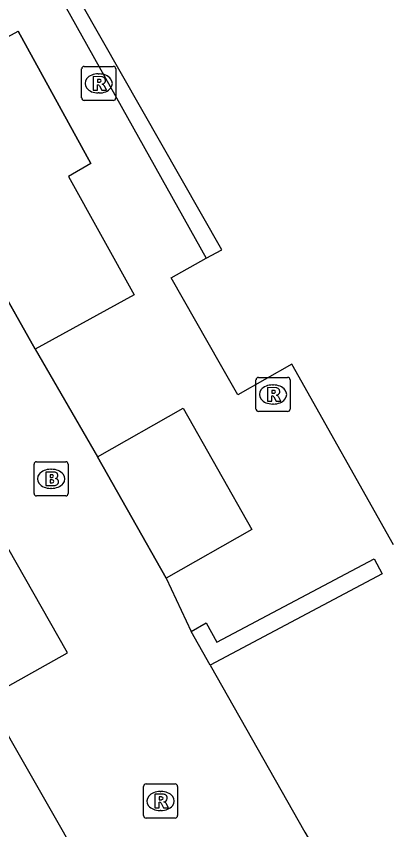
# Model space of a CAD drawing. Extents: x 161087 to 161922, y 382574 to 383873.
# Drawn here: x 161574.59 to 161585.48, y 383302.25 to 383326.1 of the extents above; entities that cross this region are included whole.
import ezdxf

# ---------------------------------------------------------------- set-up
doc = ezdxf.new("R2010")
doc.units = 0
for name, color, linetype in [('IMGEO_Brandkraan', 7, 'Continuous'), ('IMGEO_Groenvoorziening', 7, 'Continuous'), ('IMGEO_Muur', 7, 'Continuous'), ('IMGEO_Pand', 7, 'Continuous'), ('IMGEO_Pand_overbouw', 7, 'Continuous'), ('IMGEO_Rijbaan_lokaal_open', 7, 'Continuous'), ('IMGEO_Rioolput', 7, 'Continuous'), ('IMGEO_Voetpad_open', 7, 'Continuous')]:
    doc.layers.add(name, color=color, linetype=linetype)

msp = doc.modelspace()

# ---------------------------------------------------------------- linework, layer by layer
at = {"layer": 'IMGEO_Brandkraan'}
for p, q in [((161575.109, 383312.112), (161575.109, 383312.964)), ((161575.184, 383313.038), (161576.036, 383313.038)), ((161576.11, 383312.964), (161576.11, 383312.112)), ((161575.597, 383312.818), (161575.622, 383312.818)), ((161575.62, 383312.258), (161575.595, 383312.258)), ((161576.036, 383312.038), (161575.184, 383312.038))]:
    msp.add_line(p, q, dxfattribs=at)
for points in [[(161575.109, 383312.112), (161575.109, 383312.964)], [(161575.184, 383313.038), (161576.036, 383313.038)], [(161576.11, 383312.964), (161576.11, 383312.112)], [(161575.457, 383312.738), (161575.457, 383312.338), (161575.67, 383312.338)], [(161575.688, 383312.738), (161575.457, 383312.738)], [(161575.636, 383312.657), (161575.582, 383312.657), (161575.582, 383312.581)], [(161575.582, 383312.581), (161575.635, 383312.581)], [(161575.644, 383312.505), (161575.582, 383312.505), (161575.582, 383312.424)], [(161575.582, 383312.424), (161575.644, 383312.424)], [(161576.036, 383312.038), (161575.184, 383312.038)]]:
    msp.add_lwpolyline(points, dxfattribs=at)
for centre, radius, start, end in [((161575.186, 383312.962), 0.0765, 91.552, 178.448), ((161575.186, 383312.962), 0.0765, 91.552, 178.448), ((161576.034, 383312.962), 0.0765, 1.552, 88.448), ((161576.034, 383312.962), 0.0765, 1.552, 88.448), ((161575.692, 383312.593), 0.145, 59.4692, 91.5367), ((161575.717, 383312.64), 0.0922, 285.5137, 58.1501), ((161575.637, 383312.619), 0.0379, 267.8285, 90.9355), ((161575.645, 383312.464), 0.0404, 269.8759, 90.5077), ((161575.722, 383312.448), 0.105, 301.3115, 78.989), ((161575.676, 383312.589), 0.251, 268.6676, 293.5347), ((161575.186, 383312.114), 0.0765, 181.552, 268.448), ((161575.186, 383312.114), 0.0765, 181.552, 268.448), ((161576.034, 383312.114), 0.0765, 271.552, 358.448), ((161576.034, 383312.114), 0.0765, 271.552, 358.448)]:
    msp.add_arc(centre, radius, start, end, dxfattribs=at)
for centre, major_axis, ratio, start_param, end_param in [((161575.596, 383312.538), (-0.387, 0.002), 0.722429, 4.712389, 7.853982), ((161575.621, 383312.538), (-0.39, 0.002), 0.717154, 1.570796, 4.712389)]:
    msp.add_ellipse(centre, major_axis=major_axis, ratio=ratio, start_param=start_param, end_param=end_param, dxfattribs=at)
at = {"layer": 'IMGEO_Groenvoorziening'}
for points in [[(161565.481, 383333.879), (161568.917, 383335.844), (161570.094, 383333.726), (161569.403, 383333.333), (161570.192, 383331.959), (161570.9, 383332.334), (161573.06, 383328.457), (161572.358, 383328.075), (161573.923, 383325.28), (161574.642, 383325.671), (161576.778, 383321.786), (161576.121, 383321.401), (161578.041, 383317.937), (161575.144, 383316.339)], [(161576.965, 383313.183), (161579.482, 383314.608), (161581.496, 383311.049), (161578.98, 383309.624)]]:
    msp.add_lwpolyline(points, dxfattribs=at)
at = {"layer": 'IMGEO_Muur'}
for points in [[(161576.778, 383321.786), (161576.121, 383321.401), (161578.041, 383317.937), (161575.144, 383316.339), (161565.332, 383333.794), (161568.917, 383335.844), (161570.094, 383333.726), (161569.403, 383333.333), (161570.192, 383331.959), (161570.343, 383332.039), (161570.9, 383332.334), (161573.06, 383328.457), (161572.358, 383328.075), (161573.923, 383325.28), (161574.642, 383325.671)], [(161576.778, 383321.786), (161574.642, 383325.671)], [(161581.496, 383311.049), (161578.98, 383309.624), (161576.965, 383313.183), (161579.482, 383314.608), (161581.496, 383311.049)], [(161579.717, 383308.063), (161580.156, 383308.312), (161580.472, 383307.749), (161585.08, 383310.195), (161585.315, 383309.754), (161580.275, 383307.078)], [(161580.275, 383307.078), (161579.717, 383308.063)]]:
    msp.add_lwpolyline(points, dxfattribs=at)
at = {"layer": 'IMGEO_Pand'}
msp.add_lwpolyline([(161585.645, 383310.598), (161582.667, 383315.901), (161581.086, 383314.999), (161580.579, 383315.887), (161579.126, 383318.433), (161580.158, 383319.006), (161580.613, 383319.259), (161570.582, 383336.844), (161573.107, 383338.157), (161572.172, 383339.821), (161571.369, 383341.25), (161569.83, 383340.396), (161569.819, 383340.416)], dxfattribs=at)
at = {"layer": 'IMGEO_Pand_overbouw'}
msp.add_lwpolyline([(161571.369, 383341.25), (161569.83, 383340.396), (161569.819, 383340.416), (161567.532, 383344.497), (161566.249, 383343.823), (161568.56, 383339.731), (161580.158, 383319.006), (161580.613, 383319.259), (161570.582, 383336.844), (161573.107, 383338.157)], close=True, dxfattribs=at)
at = {"layer": 'IMGEO_Rijbaan_lokaal_open'}
msp.add_lwpolyline([(161579.987, 383295.136), (161573.605, 383306.298)], dxfattribs=at)
at = {"layer": 'IMGEO_Rioolput'}
for p, q in [((161576.58, 383324.634), (161577.432, 383324.634)), ((161576.505, 383323.708), (161576.505, 383324.56)), ((161576.993, 383324.414), (161577.018, 383324.414)), ((161577.506, 383324.56), (161577.506, 383323.708)), ((161577.016, 383323.854), (161576.991, 383323.854)), ((161577.432, 383323.634), (161576.58, 383323.634)), ((161581.617, 383314.586), (161581.617, 383315.438)), ((161581.692, 383315.512), (161582.544, 383315.512)), ((161582.618, 383315.438), (161582.618, 383314.586)), ((161582.105, 383315.292), (161582.13, 383315.292)), ((161582.128, 383314.732), (161582.103, 383314.732)), ((161582.544, 383314.512), (161581.692, 383314.512)), ((161578.318, 383302.663), (161578.318, 383303.515)), ((161578.393, 383303.589), (161579.245, 383303.589)), ((161579.319, 383303.515), (161579.319, 383302.663)), ((161578.806, 383303.369), (161578.831, 383303.369)), ((161578.829, 383302.809), (161578.804, 383302.809)), ((161579.245, 383302.589), (161578.393, 383302.589))]:
    msp.add_line(p, q, dxfattribs=at)
for points in [[(161576.58, 383324.634), (161577.432, 383324.634)], [(161576.505, 383323.708), (161576.505, 383324.56)], [(161577.506, 383324.56), (161577.506, 383323.708)], [(161577.094, 383324.332), (161576.842, 383324.334), (161576.842, 383323.934)], [(161577.02, 383324.253), (161576.966, 383324.253), (161576.966, 383324.172)], [(161576.966, 383324.172), (161577.018, 383324.172)], [(161576.842, 383323.934), (161576.966, 383323.934), (161576.966, 383324.096), (161576.977, 383324.096)], [(161577.024, 383324.067), (161577.095, 383323.934), (161577.235, 383323.934), (161577.17, 383324.06)], [(161577.432, 383323.634), (161576.58, 383323.634)], [(161581.617, 383314.586), (161581.617, 383315.438)], [(161581.692, 383315.512), (161582.544, 383315.512)], [(161582.618, 383315.438), (161582.618, 383314.586)], [(161582.206, 383315.21), (161581.954, 383315.212), (161581.954, 383314.812)], [(161582.132, 383315.131), (161582.078, 383315.131), (161582.078, 383315.05)], [(161581.954, 383314.812), (161582.078, 383314.812), (161582.078, 383314.974), (161582.089, 383314.974)], [(161582.078, 383315.05), (161582.13, 383315.05)], [(161582.136, 383314.945), (161582.207, 383314.812), (161582.347, 383314.812), (161582.282, 383314.938)], [(161582.544, 383314.512), (161581.692, 383314.512)], [(161578.318, 383302.663), (161578.318, 383303.515)], [(161578.393, 383303.589), (161579.245, 383303.589)], [(161579.319, 383303.515), (161579.319, 383302.663)], [(161578.907, 383303.287), (161578.655, 383303.289), (161578.655, 383302.889)], [(161578.833, 383303.208), (161578.779, 383303.208), (161578.779, 383303.127)], [(161578.655, 383302.889), (161578.779, 383302.889), (161578.779, 383303.051), (161578.79, 383303.051)], [(161578.779, 383303.127), (161578.831, 383303.127)], [(161578.837, 383303.022), (161578.908, 383302.889), (161579.048, 383302.889), (161578.983, 383303.015)], [(161579.245, 383302.589), (161578.393, 383302.589)]]:
    msp.add_lwpolyline(points, dxfattribs=at)
for centre, radius, start, end in [((161576.582, 383324.558), 0.0765, 91.552, 178.448), ((161576.582, 383324.558), 0.0765, 91.552, 178.448), ((161577.43, 383324.558), 0.0765, 1.552, 88.448), ((161577.43, 383324.558), 0.0765, 1.552, 88.448), ((161577.002, 383324.361), 0.19, 274.7715, 282.9687), ((161577.026, 383324.157), 0.0964, 77.0061, 93.1865), ((161577.04, 383324.214), 0.0378, 276.6634, 79.6772), ((161577.093, 383324.222), 0.109, 350.3612, 89.416), ((161577.091, 383324.222), 0.112, 277.5842, 350.9817), ((161576.976, 383324.043), 0.0533, 26.0293, 88.6989), ((161577.075, 383324.007), 0.108, 29.5134, 73.7905), ((161576.582, 383323.71), 0.0765, 181.552, 268.448), ((161576.582, 383323.71), 0.0765, 181.552, 268.448), ((161577.43, 383323.71), 0.0765, 271.552, 358.448), ((161577.43, 383323.71), 0.0765, 271.552, 358.448), ((161581.694, 383315.436), 0.0765, 91.552, 178.448), ((161581.694, 383315.436), 0.0765, 91.552, 178.448), ((161582.542, 383315.436), 0.0765, 1.552, 88.448), ((161582.542, 383315.436), 0.0765, 1.552, 88.448), ((161582.138, 383315.035), 0.0964, 77.0061, 93.1865), ((161582.152, 383315.092), 0.0378, 276.6634, 79.6772), ((161582.205, 383315.1), 0.109, 350.3612, 89.416), ((161582.203, 383315.1), 0.112, 277.5842, 350.9817), ((161582.088, 383314.921), 0.0533, 26.0293, 88.6989), ((161582.114, 383315.239), 0.19, 274.7715, 282.9687), ((161582.187, 383314.885), 0.108, 29.5134, 73.7905), ((161581.694, 383314.588), 0.0765, 181.552, 268.448), ((161581.694, 383314.588), 0.0765, 181.552, 268.448), ((161582.542, 383314.588), 0.0765, 271.552, 358.448), ((161582.542, 383314.588), 0.0765, 271.552, 358.448), ((161578.395, 383303.513), 0.0765, 91.552, 178.448), ((161578.395, 383303.513), 0.0765, 91.552, 178.448), ((161579.243, 383303.513), 0.0765, 1.552, 88.448), ((161579.243, 383303.513), 0.0765, 1.552, 88.448), ((161578.839, 383303.112), 0.0964, 77.0061, 93.1865), ((161578.853, 383303.169), 0.0378, 276.6634, 79.6772), ((161578.906, 383303.177), 0.109, 350.3612, 89.416), ((161578.904, 383303.177), 0.112, 277.5842, 350.9817), ((161578.789, 383302.998), 0.0533, 26.0293, 88.6989), ((161578.815, 383303.316), 0.19, 274.7715, 282.9687), ((161578.888, 383302.962), 0.108, 29.5134, 73.7905), ((161578.395, 383302.665), 0.0765, 181.552, 268.448), ((161578.395, 383302.665), 0.0765, 181.552, 268.448), ((161579.243, 383302.665), 0.0765, 271.552, 358.448), ((161579.243, 383302.665), 0.0765, 271.552, 358.448)]:
    msp.add_arc(centre, radius, start, end, dxfattribs=at)
for centre, major_axis, ratio, start_param, end_param in [((161576.992, 383324.134), (-0.387, 0.002), 0.722429, 4.712389, 7.853982), ((161577.017, 383324.134), (-0.39, 0.002), 0.717154, 1.570796, 4.712389), ((161582.104, 383315.012), (-0.387, 0.002), 0.722429, 4.712389, 7.853982), ((161582.129, 383315.012), (-0.39, 0.002), 0.717154, 1.570796, 4.712389), ((161578.805, 383303.089), (-0.387, 0.002), 0.722429, 4.712389, 7.853982), ((161578.83, 383303.089), (-0.39, 0.002), 0.717154, 1.570796, 4.712389)]:
    msp.add_ellipse(centre, major_axis=major_axis, ratio=ratio, start_param=start_param, end_param=end_param, dxfattribs=at)
at = {"layer": 'IMGEO_Voetpad_open'}
for points in [[(161573.605, 383306.298), (161573.964, 383306.503), (161574.074, 383306.308), (161576.085, 383307.436), (161555.931, 383342.902), (161553.532, 383341.596)], [(161565.481, 383333.879), (161565.332, 383333.794), (161565.377, 383333.715), (161575.144, 383316.339)], [(161575.144, 383316.339), (161576.965, 383313.183)], [(161576.965, 383313.183), (161578.98, 383309.624)], [(161578.98, 383309.624), (161579.717, 383308.063)], [(161580.275, 383307.078), (161583.052, 383302.173), (161585.88, 383297.339), (161589.763, 383290.481), (161605.553, 383262.644), (161605.771, 383262.761), (161607.816, 383259.172), (161607.595, 383259.045), (161612.725, 383250), (161613.468, 383248.69)]]:
    msp.add_lwpolyline(points, dxfattribs=at)

doc.saveas('drawing.dxf')
